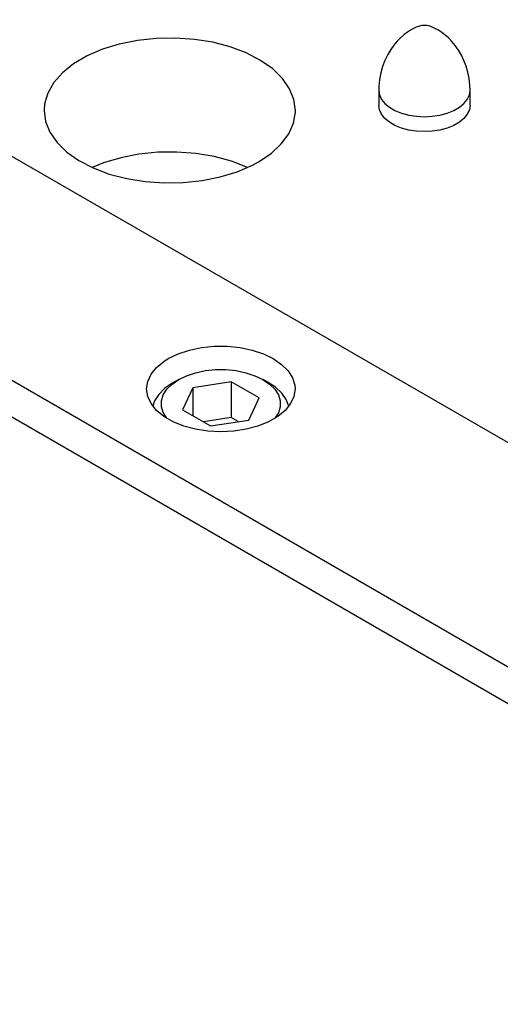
# Model space of a CAD drawing. Header units: inches. Extents: x 3 to 351, y 4 to 271.
# Tile 483 of 530: x 205.08 to 206.4, y 251.27 to 253.96. Entities that reach past the tile are written whole.
import ezdxf

# ---------------------------------------------------------------- set-up
doc = ezdxf.new("R2010")
doc.units = ezdxf.units.IN
doc.header["$LTSCALE"] = 0.5
doc.header["$MEASUREMENT"] = 0
doc.layers.add('DSS', color=7, linetype='Continuous')

msp = doc.modelspace()

# ---------------------------------------------------------------- linework, layer by layer
at = {"layer": 'DSS', "color": 9, "linetype": 'Continuous'}
for p, q in [((209.0801, 251.2702), (204.4132, 253.9647)), ((206.183, 253.9486), (206.1792, 253.9478)), ((206.1848, 253.9488), (206.183, 253.9486)), ((206.1859, 253.949), (206.1848, 253.9488)), ((206.1867, 253.949), (206.1859, 253.949)), ((206.1873, 253.9491), (206.1867, 253.949)), ((206.1877, 253.9491), (206.1873, 253.9491)), ((206.1881, 253.9491), (206.1877, 253.9491)), ((206.1885, 253.9492), (206.1881, 253.9491)), ((206.1888, 253.9492), (206.1885, 253.9492)), ((206.1892, 253.9492), (206.1888, 253.9492)), ((206.1895, 253.9492), (206.1892, 253.9492)), ((206.1898, 253.9492), (206.1895, 253.9492)), ((206.1901, 253.9492), (206.1898, 253.9492)), ((206.1904, 253.9492), (206.1901, 253.9492)), ((206.1907, 253.9492), (206.1904, 253.9492)), ((206.1911, 253.9492), (206.1907, 253.9492)), ((206.1914, 253.9491), (206.1911, 253.9492)), ((206.1919, 253.9491), (206.1914, 253.9491)), ((206.1924, 253.9491), (206.1919, 253.9491)), ((206.1931, 253.949), (206.1924, 253.9491)), ((206.1944, 253.9489), (206.1931, 253.949)), ((206.1969, 253.9485), (206.1944, 253.9489)), ((206.2017, 253.9474), (206.1969, 253.9485)), ((206.1345, 253.924), (206.125, 253.9157)), ((206.1436, 253.9308), (206.1345, 253.924)), ((206.1522, 253.9363), (206.1436, 253.9308)), ((206.1601, 253.9406), (206.1522, 253.9363)), ((206.1672, 253.9438), (206.1601, 253.9406)), ((206.1735, 253.9461), (206.1672, 253.9438)), ((206.1792, 253.9478), (206.1735, 253.9461)), ((206.2071, 253.9458), (206.2017, 253.9474)), ((206.2133, 253.9434), (206.2071, 253.9458)), ((206.2205, 253.94), (206.2133, 253.9434)), ((206.2264, 253.9368), (206.2205, 253.94)), ((206.2284, 253.9356), (206.2264, 253.9368)), ((206.2371, 253.93), (206.2284, 253.9356)), ((206.2462, 253.923), (206.2371, 253.93)), ((206.2557, 253.9146), (206.2462, 253.923)), ((206.1063, 253.8951), (206.0976, 253.8829)), ((206.1156, 253.9061), (206.1063, 253.8951)), ((206.125, 253.9157), (206.1156, 253.9061)), ((206.2651, 253.9048), (206.2557, 253.9146)), ((206.2743, 253.8936), (206.2651, 253.9048)), ((206.0896, 253.8695), (206.0817, 253.8534)), ((206.0976, 253.8829), (206.0896, 253.8695)), ((206.283, 253.8812), (206.2743, 253.8936)), ((206.291, 253.8676), (206.283, 253.8812)), ((206.0817, 253.8534), (206.0752, 253.8365)), ((206.2981, 253.8528), (206.291, 253.8676)), ((206.3041, 253.8372), (206.2981, 253.8528)), ((206.0703, 253.8189), (206.0669, 253.8009)), ((206.0752, 253.8365), (206.0703, 253.8189)), ((206.3088, 253.8207), (206.3041, 253.8372)), ((206.3123, 253.8035), (206.3088, 253.8207)), ((206.0669, 253.8009), (206.0651, 253.7828)), ((206.3143, 253.7859), (206.3123, 253.8035)), ((206.0651, 253.7828), (206.0648, 253.7714)), ((206.0648, 253.7714), (206.0648, 253.7305)), ((206.3148, 253.7714), (206.3143, 253.7859)), ((206.3148, 253.7305), (206.3148, 253.7714)), ((203.9043, 253.6461), (207.6483, 251.4845)), ((205.5164, 253.0503), (205.5471, 253.0605)), ((205.5471, 253.0605), (205.5803, 253.0675)), ((205.5803, 253.0675), (205.6152, 253.0711)), ((205.6152, 253.0711), (205.6506, 253.0711)), ((205.6506, 253.0711), (205.6855, 253.0675)), ((205.6855, 253.0675), (205.7188, 253.0605)), ((205.7188, 253.0605), (205.7494, 253.0503)), ((205.4773, 253.0296), (205.4893, 253.0372)), ((205.4893, 253.0372), (205.5164, 253.0503)), ((205.7494, 253.0503), (205.7765, 253.0372)), ((205.7765, 253.0372), (205.7993, 253.0215)), ((205.442, 252.9944), (205.457, 253.0129)), ((205.457, 253.0129), (205.4773, 253.0296)), ((205.7993, 253.0215), (205.817, 253.0038)), ((205.4329, 252.9746), (205.442, 252.9944)), ((205.817, 253.0038), (205.8291, 252.9846)), ((205.8291, 252.9846), (205.8353, 252.9645)), ((205.4298, 252.9543), (205.4329, 252.9746)), ((205.4329, 252.9339), (205.4298, 252.9543)), ((205.836, 252.9543), (205.833, 252.9339)), ((205.8353, 252.9645), (205.836, 252.9543)), ((205.442, 252.9141), (205.4329, 252.9339)), ((205.833, 252.9339), (205.8238, 252.9141)), ((205.457, 252.8956), (205.442, 252.9141)), ((205.8238, 252.9141), (205.8088, 252.8956)), ((205.4773, 252.8789), (205.457, 252.8956)), ((205.5023, 252.8644), (205.4773, 252.8789)), ((205.7885, 252.8789), (205.7635, 252.8644)), ((205.8088, 252.8956), (205.7885, 252.8789)), ((205.5314, 252.8527), (205.5023, 252.8644)), ((205.5634, 252.8441), (205.5314, 252.8527)), ((205.5976, 252.8388), (205.5634, 252.8441)), ((205.7024, 252.8441), (205.6682, 252.8388)), ((205.7345, 252.8527), (205.7024, 252.8441)), ((205.7635, 252.8644), (205.7345, 252.8527)), ((205.6329, 252.837), (205.5976, 252.8388)), ((205.6682, 252.8388), (205.6329, 252.837))]:
    msp.add_line(p, q, dxfattribs=at)
at = {"layer": 'DSS', "color": 190, "linetype": 'Continuous'}
for p, q in [((205.3553, 253.898), (205.3091, 253.8838)), ((205.4048, 253.908), (205.3553, 253.898)), ((205.4563, 253.9136), (205.4048, 253.908)), ((205.5087, 253.9145), (205.4563, 253.9136)), ((205.5607, 253.9108), (205.5087, 253.9145)), ((205.6112, 253.9027), (205.5607, 253.9108)), ((205.6589, 253.8902), (205.6112, 253.9027)), ((205.3091, 253.8838), (205.2671, 253.8657)), ((205.7027, 253.8736), (205.6589, 253.8902)), ((205.7417, 253.8534), (205.7027, 253.8736)), ((205.2304, 253.8441), (205.1998, 253.8196)), ((205.2671, 253.8657), (205.2304, 253.8441)), ((205.7749, 253.83), (205.7417, 253.8534)), ((205.1998, 253.8196), (205.176, 253.7926)), ((205.8016, 253.8039), (205.7749, 253.83)), ((205.176, 253.7926), (205.1596, 253.7639)), ((205.8211, 253.7759), (205.8016, 253.8039)), ((205.1596, 253.7639), (205.1509, 253.734)), ((205.833, 253.7464), (205.8211, 253.7759)), ((205.1509, 253.734), (205.1495, 253.7162)), ((205.837, 253.7162), (205.833, 253.7464)), ((205.1495, 253.7162), (205.1535, 253.6861)), ((205.8318, 253.6817), (205.8369, 253.7118)), ((205.8369, 253.7118), (205.837, 253.7162)), ((206.0667, 253.718), (206.0648, 253.7305)), ((206.0723, 253.7058), (206.0667, 253.718)), ((206.3129, 253.718), (206.3072, 253.7058)), ((206.3148, 253.7305), (206.3129, 253.718)), ((205.1535, 253.6861), (205.1654, 253.6566)), ((205.8187, 253.6524), (205.8318, 253.6817)), ((206.0815, 253.6944), (206.0723, 253.7058)), ((206.094, 253.6841), (206.0815, 253.6944)), ((206.1094, 253.6752), (206.094, 253.6841)), ((206.2855, 253.6841), (206.2701, 253.6752)), ((206.298, 253.6944), (206.2855, 253.6841)), ((206.3072, 253.7058), (206.298, 253.6944)), ((205.1654, 253.6566), (205.1849, 253.6285)), ((205.7981, 253.6246), (205.8187, 253.6524)), ((206.1273, 253.668), (206.1094, 253.6752)), ((206.147, 253.6627), (206.1273, 253.668)), ((206.1681, 253.6595), (206.147, 253.6627)), ((206.1898, 253.6584), (206.1681, 253.6595)), ((206.2115, 253.6595), (206.1898, 253.6584)), ((206.2325, 253.6627), (206.2115, 253.6595)), ((206.2523, 253.668), (206.2325, 253.6627)), ((206.2701, 253.6752), (206.2523, 253.668)), ((205.1849, 253.6285), (205.2116, 253.6025)), ((205.2116, 253.6025), (205.2448, 253.5791)), ((205.4603, 253.6019), (205.4086, 253.5967)), ((205.5127, 253.6025), (205.4603, 253.6019)), ((205.5646, 253.5985), (205.5127, 253.6025)), ((205.6149, 253.59), (205.5646, 253.5985)), ((205.7363, 253.5759), (205.7704, 253.5989)), ((205.7704, 253.5989), (205.7981, 253.6246)), ((205.2448, 253.5791), (205.2838, 253.5589)), ((205.3124, 253.5731), (205.2807, 253.5603)), ((205.359, 253.587), (205.3124, 253.5731)), ((205.4086, 253.5967), (205.359, 253.587)), ((205.6623, 253.5771), (205.6149, 253.59)), ((205.7059, 253.5603), (205.6623, 253.5771)), ((205.7194, 253.5668), (205.7363, 253.5759)), ((203.9043, 253.5457), (207.6444, 251.3863)), ((205.2838, 253.5589), (205.3277, 253.5423)), ((205.6312, 253.5345), (205.6774, 253.5487)), ((205.6774, 253.5487), (205.7194, 253.5668)), ((205.3277, 253.5423), (205.3754, 253.5298)), ((205.3754, 253.5298), (205.4258, 253.5216)), ((205.4258, 253.5216), (205.4778, 253.518)), ((205.4778, 253.518), (205.5302, 253.5189)), ((205.5302, 253.5189), (205.5817, 253.5245)), ((205.5817, 253.5245), (205.6312, 253.5345))]:
    msp.add_line(p, q, dxfattribs=at)
at = {"layer": 'DSS', "color": 96, "linetype": 'Continuous'}
for p, q in [((206.0648, 253.7714), (206.0667, 253.7588)), ((206.3129, 253.7588), (206.3148, 253.7713)), ((206.3148, 253.7713), (206.3148, 253.7714)), ((206.0667, 253.7588), (206.0723, 253.7467)), ((206.0723, 253.7467), (206.0815, 253.7353)), ((206.0815, 253.7353), (206.094, 253.725)), ((206.2855, 253.725), (206.298, 253.7353)), ((206.298, 253.7353), (206.3072, 253.7467)), ((206.3072, 253.7467), (206.3129, 253.7588)), ((206.094, 253.725), (206.1094, 253.7161)), ((206.1094, 253.7161), (206.1273, 253.7089)), ((206.1273, 253.7089), (206.147, 253.7035)), ((206.2325, 253.7035), (206.2523, 253.7089)), ((206.2523, 253.7089), (206.2701, 253.7161)), ((206.2701, 253.7161), (206.2855, 253.725)), ((206.147, 253.7035), (206.168, 253.7003)), ((206.168, 253.7003), (206.1898, 253.6992)), ((206.1898, 253.6992), (206.2115, 253.7003)), ((206.2115, 253.7003), (206.2325, 253.7035))]:
    msp.add_line(p, q, dxfattribs=at)
at = {"layer": 'DSS', "color": 132, "linetype": 'Continuous'}
for p, q in [((205.5907, 253.0043), (205.6187, 253.0072)), ((205.6187, 253.0072), (205.6471, 253.0072)), ((205.6471, 253.0072), (205.6751, 253.0043)), ((205.4996, 252.9676), (205.5177, 252.98)), ((205.5177, 252.98), (205.5003, 252.97)), ((205.5177, 252.98), (205.5394, 252.9905)), ((205.5394, 252.9905), (205.564, 252.9987)), ((205.564, 252.9987), (205.5907, 253.0043)), ((205.6751, 253.0043), (205.7018, 252.9987)), ((205.7018, 252.9987), (205.7264, 252.9905)), ((205.7264, 252.9905), (205.7482, 252.98)), ((205.7655, 252.97), (205.7482, 252.98)), ((205.7482, 252.98), (205.7664, 252.9674)), ((205.7482, 252.98), (205.7482, 252.98)), ((205.4793, 252.9555), (205.463, 252.9392)), ((205.4756, 252.938), (205.4854, 252.9534)), ((205.5003, 252.97), (205.4793, 252.9555)), ((205.4854, 252.9534), (205.4996, 252.9676)), ((205.5564, 252.9576), (205.5283, 252.8973)), ((205.6609, 252.9738), (205.5564, 252.9576)), ((205.5564, 252.9576), (205.5564, 252.8811)), ((205.7375, 252.9296), (205.6609, 252.9738)), ((205.6609, 252.9738), (205.6609, 252.8758)), ((205.7821, 252.959), (205.7655, 252.97)), ((205.7664, 252.9674), (205.7806, 252.9532)), ((205.7806, 252.9532), (205.7904, 252.9378)), ((205.7996, 252.943), (205.7821, 252.959)), ((205.463, 252.9392), (205.4518, 252.9214)), ((205.4706, 252.9219), (205.4756, 252.938)), ((205.7095, 252.8692), (205.7375, 252.9296)), ((205.7904, 252.9378), (205.7953, 252.9216)), ((205.812, 252.9256), (205.7996, 252.943)), ((205.8189, 252.9071), (205.812, 252.9256)), ((205.4518, 252.9214), (205.4469, 252.9071)), ((205.4705, 252.9055), (205.4706, 252.9219)), ((205.4754, 252.8893), (205.4705, 252.9055)), ((205.7953, 252.9052), (205.7904, 252.8891)), ((205.7953, 252.9216), (205.7953, 252.9052)), ((205.485, 252.8739), (205.4754, 252.8893)), ((205.5283, 252.8973), (205.6049, 252.8531)), ((205.6609, 252.8758), (205.5856, 252.8642)), ((205.6802, 252.8647), (205.6609, 252.8758)), ((205.7904, 252.8891), (205.7808, 252.8739)), ((205.6049, 252.8531), (205.7095, 252.8692))]:
    msp.add_line(p, q, dxfattribs=at)

doc.saveas('drawing.dxf')
